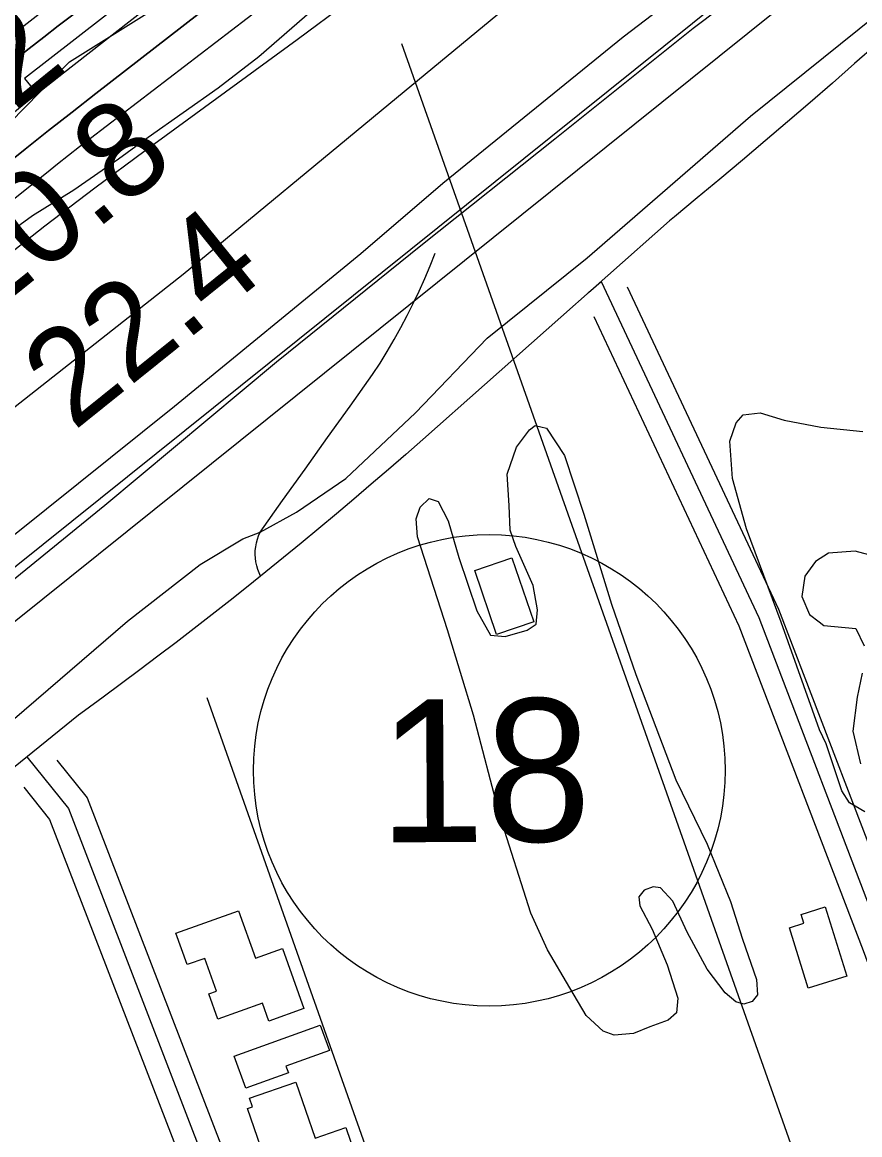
# Model space of a CAD drawing. Extents: x 3477039 to 3515015, y 546746 to 572297.
# Drawn here: x 3484941 to 3485527, y 557139 to 557918 of the extents above; entities that cross this region are included whole.
import ezdxf

# ---------------------------------------------------------------- set-up
doc = ezdxf.new("R2010")
doc.units = 0
for name, color, linetype in [('V-BLDG-OTLN', 7, 'Continuous'), ('V-FLOD-BASE', 7, 'Continuous'), ('V-LEVE-TOET', 7, 'Continuous'), ('V-RIVR-EDGE', 7, 'Continuous'), ('V-RIVR-RANG', 7, 'Continuous'), ('V-ROAD-CNTR', 7, 'Continuous'), ('V-ROAD-IDEN', 7, 'Continuous'), ('V-RRAP-RVMT', 7, 'Continuous'), ('V-SITE-VEGE', 7, 'Continuous'), ('V-SURV-LINE', 7, 'Continuous'), ('V-TOPO-BNDY', 7, 'Continuous'), ('V-TOPO-DPTH', 7, 'Continuous'), ('V-TOPO-MINR', 7, 'Continuous'), ('V-TOPO-SHOR', 7, 'Continuous'), ('V-TOPO-WATR', 7, 'Continuous')]:
    doc.layers.add(name, color=color, linetype=linetype)

msp = doc.modelspace()

# ---------------------------------------------------------------- linework, layer by layer
at = {"layer": 'V-BLDG-OTLN'}
for points in [[(3485283.35, 557542.59), (3485298.59, 557497.99), (3485272.67, 557489.12), (3485257.46, 557533.74)], [(3485122.78, 557269.24), (3485137.78, 557227.28), (3485113.31, 557218.53), (3485108.85, 557230.99), (3485077.6, 557219.82), (3485071.28, 557237.5), (3485076.62, 557239.4), (3485068.4, 557262.38), (3485056.16, 557258.01), (3485048.32, 557279.95), (3485092, 557295.56), (3485103.83, 557262.47)], [(3485490.73, 557241.57), (3485477.58, 557283.79), (3485487.6, 557286.91), (3485485.66, 557293.14), (3485502.6, 557298.41), (3485517.69, 557249.97)], [(3485089.11, 557193.89), (3485149.29, 557215.62), (3485155.68, 557197.92), (3485125.27, 557186.94), (3485126.92, 557182.36), (3485097.15, 557171.61)], [(3485132.18, 557175.7), (3485145.61, 557136.64), (3485167.1, 557144.03), (3485184.28, 557094.07), (3485158.98, 557085.37), (3485151.46, 557107.23), (3485108.02, 557092.28), (3485103.03, 557106.78), (3485114.4, 557110.7), (3485098.38, 557157.26), (3485101.96, 557158.49), (3485099.86, 557164.58)]]:
    msp.add_lwpolyline(points, close=True, dxfattribs=at)
at = {"layer": 'V-FLOD-BASE'}
for points in [[(3485220.79, 557762.28), (3485313.45, 557835.87), (3485410.06, 557913.32), (3485540.6, 558011.85), (3485641.12, 558089.25), (3485757.89, 558179.15), (3485873.19, 558268.09), (3485980.59, 558349.32), (3486112.11, 558447.84), (3486241.98, 558547.05), (3486333.15, 558618.71), (3486477.99, 558728.29), (3486601.68, 558825.44), (3486746.98, 558932.57), (3486845.49, 559006.1), (3486925.81, 559068.51), (3486930.14, 559071.98)], [(3484584.22, 557248.14), (3484688.48, 557328.62), (3484832.55, 557444.48), (3484998.53, 557579.59), (3485118.75, 557679.77), (3485220.79, 557762.28)]]:
    msp.add_lwpolyline(points, dxfattribs=at)
at = {"layer": 'V-LEVE-TOET'}
for points in [[(3486456.86, 558741.04), (3486355.83, 558662.18), (3486242.5, 558574.19), (3486130.68, 558490.09), (3485997.17, 558388.67), (3485870.56, 558293.51), (3485746.92, 558200.76), (3485632.6, 558112.3), (3485490.25, 558005.61), (3485361.16, 557907.07), (3485234.96, 557804.59), (3485177.75, 557755.47)], [(3485335.89, 557752.61), (3485450.33, 557851.82), (3485589.34, 557963.91), (3485712.53, 558059.6), (3485825.84, 558145.15), (3485938.64, 558229.72), (3486035.24, 558306.69), (3486124.88, 558372.01), (3486225.91, 558451.85), (3486325.89, 558525.84), (3486405.71, 558587.38), (3486526.4, 558677.73)], [(3485177.75, 557755.47), (3485047.19, 557648.63), (3484890.38, 557522.96), (3484715.65, 557381.18), (3484582.43, 557271.72)], [(3484585.77, 557146.25), (3484680.35, 557227.84), (3484803.91, 557327.41), (3484927.03, 557423.03), (3485014.46, 557498.33), (3485065.3, 557537.92), (3485095.06, 557555.9), (3485107.17, 557560.66), (3485132.55, 557574.72), (3485167.09, 557598.21), (3485215.99, 557644.12), (3485266.13, 557696.36), (3485335.89, 557752.61)]]:
    msp.add_lwpolyline(points, dxfattribs=at)
at = {"layer": 'V-RIVR-EDGE'}
msp.add_lwpolyline([(3484890.65, 557804.88), (3484973.7, 557889.92), (3485095.76, 557966.46)], dxfattribs=at)
at = {"layer": 'V-ROAD-CNTR'}
for points in [[(3485554.06, 557915.96), (3485538.61, 557902.23), (3485523.1, 557888.57), (3485507.53, 557874.96), (3485491.92, 557861.41), (3485476.25, 557847.92), (3485460.53, 557834.5), (3485444.76, 557821.13), (3485428.93, 557807.83), (3485413.06, 557794.59), (3485397.13, 557781.41), (3485393.58, 557778.48)], [(3485554.07, 557915.96), (3485538.61, 557902.23), (3485523.1, 557888.57), (3485507.53, 557874.96), (3485491.92, 557861.41), (3485476.25, 557847.92), (3485460.53, 557834.5), (3485444.76, 557821.13), (3485428.93, 557807.83), (3485413.06, 557794.59), (3485397.13, 557781.41), (3485393.58, 557778.48)], [(3485393.58, 557778.48), (3485221.07, 557625.62)], [(3485393.58, 557778.48), (3485221.07, 557625.62)], [(3485107.17, 557560.66), (3485122.93, 557582.74), (3485138.69, 557604.81), (3485154.43, 557626.88), (3485170.17, 557648.95), (3485185.88, 557671), (3485191.07, 557679.05), (3485196.08, 557687.2), (3485200.92, 557695.45), (3485205.57, 557703.8), (3485210.04, 557712.26), (3485214.33, 557720.8), (3485218.43, 557729.44), (3485222.34, 557738.16), (3485226.06, 557746.96), (3485229.59, 557755.84)], [(3485337.01, 557728.36), (3485345.71, 557736.07), (3485456.03, 557500.96), (3485543.19, 557273.24), (3485647.6, 556989.44), (3485682.98, 556885.11)], [(3485364.06, 557732.28), (3485469.84, 557506.83), (3485557.23, 557278.51), (3485581.03, 557213.83)], [(3485340.65, 557711.54), (3485442.21, 557495.08), (3485529.15, 557267.97), (3485633.45, 556984.44), (3485670.19, 556876.11)], [(3485221.07, 557625.62), (3485209.07, 557615.07), (3485197.02, 557604.58), (3485184.91, 557594.15), (3485172.76, 557583.79), (3485160.55, 557573.48), (3485148.29, 557563.23), (3485135.98, 557553.05), (3485123.62, 557542.93), (3485111.21, 557532.86), (3485098.75, 557522.87), (3485086.24, 557512.93), (3485073.68, 557503.06), (3485061.07, 557493.25), (3485048.41, 557483.5), (3485035.7, 557473.82), (3485022.94, 557464.2), (3485010.14, 557454.64), (3484997.29, 557445.15), (3484984.39, 557435.72), (3484980.03, 557432.56)], [(3485221.07, 557625.62), (3485209.07, 557615.07), (3485197.02, 557604.58), (3485184.91, 557594.15), (3485172.76, 557583.79), (3485160.55, 557573.48), (3485148.29, 557563.23), (3485135.98, 557553.05), (3485123.62, 557542.93), (3485111.21, 557532.86), (3485098.75, 557522.87), (3485086.24, 557512.93), (3485073.68, 557503.06), (3485061.07, 557493.25), (3485048.41, 557483.5), (3485035.7, 557473.82), (3485022.94, 557464.2), (3485010.14, 557454.64), (3484997.29, 557445.15), (3484984.39, 557435.72), (3484980.03, 557432.56)], [(3485107.47, 557529.87), (3485106.44, 557532.11), (3485105.5, 557534.62), (3485104.76, 557537.19), (3485104.22, 557539.81), (3485103.88, 557542.46), (3485103.74, 557545.14), (3485103.81, 557547.81), (3485104.08, 557550.47), (3485104.56, 557553.1), (3485105.23, 557555.68), (3485106.11, 557558.21), (3485107.17, 557560.66)], [(3484980.03, 557432.56), (3484518.89, 557058.78), (3484236.09, 556838.35), (3484046.58, 556689.65), (3483814.63, 556500.62), (3483673.47, 556390.54), (3483557.42, 556297.86)], [(3484980.03, 557432.56), (3484518.89, 557058.78), (3484236.09, 556838.35), (3484046.58, 556689.65), (3483814.63, 556500.62), (3483673.47, 556390.54), (3483557.42, 556297.86)], [(3484944.04, 557403.39), (3484973.04, 557367.16), (3485081.77, 557085.01), (3485183.38, 556803.77), (3485227.93, 556690.08)], [(3484965.06, 557401.12), (3484986.2, 557374.72), (3485095.82, 557090.25), (3485197.42, 556809.06), (3485241.9, 556695.55)], [(3484941.76, 557382.23), (3484959.88, 557359.6), (3485067.71, 557079.76), (3485169.34, 556798.49), (3485213.97, 556684.61)]]:
    msp.add_lwpolyline(points, dxfattribs=at)
at = {"layer": 'V-ROAD-IDEN'}
msp.add_circle((3485267.55, 557393.96), 165, dxfattribs=at)
msp.add_circle((3485267.55, 557393.96), 165, dxfattribs=at)
at = {"layer": 'V-RRAP-RVMT'}
for p, q in [((3485027.75, 557944.58), (3484942.35, 557878.28)), ((3484942.35, 557878.28), (3484948.53, 557870.42)), ((3484948.53, 557870.42), (3484839.81, 557786.06))]:
    msp.add_line(p, q, dxfattribs=at)
at = {"layer": 'V-SITE-VEGE'}
for points in [[(3486421.13, 558784.22), (3486273.99, 558672.86), (3486081.28, 558534.5), (3485962.85, 558432.76), (3485806.77, 558318.57), (3485661.94, 558214.22), (3485500.02, 558102.45), (3485360.42, 557995.1), (3485197.17, 557859.9), (3485053.34, 557740.89)], [(3484926.58, 557766.78), (3484947.87, 557782.35), (3484976.8, 557800.17), (3485008.12, 557822.07), (3485028.81, 557837.06), (3485077.87, 557871.64), (3485106.26, 557893.57), (3485143.57, 557925.95)], [(3485053.34, 557740.89), (3484892.56, 557614.45)], [(3485530.23, 557364.84), (3485519.6, 557371.23), (3485514.13, 557379.56), (3485503.28, 557412.43), (3485498.6, 557422.34), (3485471.83, 557497.59), (3485447.36, 557562.94), (3485437.71, 557598.17), (3485435.91, 557624.26), (3485440.34, 557637.28), (3485445.11, 557642.77), (3485456.98, 557644.28), (3485473.94, 557639.03), (3485499.59, 557634.12), (3485528.81, 557631.17)], [(3485536.54, 557543.79), (3485523.52, 557547.43), (3485504.94, 557545.97), (3485495.81, 557540.1), (3485488.24, 557529.88), (3485486.17, 557515.67), (3485491.62, 557502.99), (3485498.3, 557497.81), (3485501.63, 557495.36), (3485523.96, 557493.3), (3485529.8, 557481.01)], [(3485528.5, 557462.05), (3485524.83, 557445.08), (3485521.91, 557421.4), (3485527.29, 557398.44)]]:
    msp.add_lwpolyline(points, dxfattribs=at)
msp.add_lwpolyline([(3485296.64, 557294.05), (3485274.96, 557362.15), (3485256.45, 557432.61), (3485238.27, 557492.39), (3485217.36, 557557.33), (3485216.25, 557569.98), (3485219.07, 557578.26), (3485225.43, 557584.15), (3485231.74, 557582.13), (3485238.77, 557568.65), (3485246.11, 557542.92), (3485258.91, 557505.69), (3485268.43, 557488.52), (3485278.69, 557487.61), (3485293.98, 557492.03), (3485300.33, 557496.33), (3485301.19, 557506.21), (3485298.14, 557523.22), (3485286.06, 557550.56), (3485282.19, 557562.04), (3485281.51, 557579.44), (3485280.08, 557601.18), (3485286.52, 557620.1), (3485295.69, 557632.29), (3485299.66, 557635.43), (3485307.55, 557633.4), (3485320.07, 557614.35), (3485333.63, 557573.17), (3485352.98, 557510.22), (3485370.04, 557461.11), (3485398.01, 557387.43), (3485419.85, 557342.24), (3485436.18, 557302.23), (3485444.7, 557275.7), (3485454.4, 557247.58), (3485455.11, 557236.91), (3485451.53, 557232.19), (3485445.59, 557230.26), (3485440.07, 557231.87), (3485432.6, 557238.24), (3485420.07, 557254.92), (3485406.01, 557280.69), (3485395.88, 557302.49), (3485387.25, 557311.64), (3485382.11, 557312.46), (3485375.78, 557310.13), (3485372.19, 557305.41), (3485372.94, 557299.09), (3485381.52, 557282.83), (3485392.03, 557257.87), (3485399.39, 557234.51), (3485398.53, 557224.24), (3485392.57, 557219.14), (3485379.89, 557214.48), (3485368.4, 557209.82), (3485354.96, 557208.72), (3485347.08, 557211.53), (3485335.29, 557222.28), (3485323.96, 557241.72), (3485308.33, 557268.29)], close=True, dxfattribs=at)
at = {"layer": 'V-SURV-LINE'}
for points in [[(3484481.95, 557172.54), (3485468.62, 557964.49)], [(3484481.95, 557172.54), (3485468.62, 557964.49)], [(3485487.39, 557941.08), (3484500.72, 557149.14)], [(3485487.39, 557941.08), (3484500.72, 557149.14)]]:
    msp.add_lwpolyline(points, dxfattribs=at)
at = {"layer": 'V-TOPO-BNDY'}
msp.add_line((3485206.1, 557902.59), (3487242.45, 552142.95), dxfattribs=at)
at = {"layer": 'V-TOPO-DPTH'}
for points in [[(3486411.8, 559029.29), (3486399.14, 559019.49), (3486386.47, 559009.68), (3486373.82, 558999.86), (3486361.18, 558990.03), (3485654.48, 558440.05), (3485640.01, 558428.83), (3485625.53, 558417.64), (3485611, 558406.5), (3485596.46, 558395.38), (3484986.29, 557930.66), (3484976.09, 557922.85), (3484965.91, 557915.02), (3484955.75, 557907.15), (3484945.62, 557899.26), (3484935.53, 557891.3)], [(3484935.53, 557891.3), (3484945.62, 557899.26), (3484955.75, 557907.15), (3484965.91, 557915.02), (3484976.09, 557922.85), (3484986.29, 557930.66), (3485596.46, 558395.38), (3485611, 558406.5), (3485625.53, 558417.64), (3485640.01, 558428.83), (3485654.48, 558440.05), (3486361.18, 558990.03), (3486373.82, 558999.86), (3486386.47, 559009.68), (3486399.14, 559019.49), (3486411.8, 559029.29)], [(3486427.92, 558982.78), (3485958.25, 558617.51), (3485907.52, 558578.01), (3485856.82, 558538.49), (3485806.15, 558498.91), (3485755.52, 558459.29), (3485720.33, 558431.73), (3485687.27, 558405.93), (3485654.15, 558380.19), (3485620.96, 558354.56), (3485587.71, 558329.01), (3485573.56, 558318.17), (3485533.22, 558287.2), (3485492.92, 558256.19), (3485452.68, 558225.09), (3485412.49, 558193.95), (3484992.12, 557867.58), (3484975.59, 557854.67), (3484959.1, 557841.71), (3484942.69, 557828.65), (3484926.32, 557815.54)]]:
    msp.add_lwpolyline(points, dxfattribs=at)
at = {"layer": 'V-TOPO-MINR'}
for points in [[(3484924.17, 557901.59), (3485070.54, 558015.48), (3485147.92, 558075.55), (3485225.4, 558135.51), (3485303.01, 558195.29), (3485380.71, 558254.95), (3485600.22, 558423.11), (3485606.88, 558428.22), (3485613.53, 558433.33), (3485620.18, 558438.45), (3485626.83, 558443.57), (3485924.06, 558673.11), (3486007.96, 558737.73), (3486091.98, 558802.2), (3486176.17, 558866.44), (3486260.47, 558930.54), (3486422.84, 559053.66)], [(3484917.05, 557840.23), (3484943.28, 557861.28), (3484969.64, 557882.16), (3484996.09, 557902.94), (3485088.63, 557975.19), (3485161.5, 558031.9), (3485234.49, 558088.46), (3485307.66, 558144.78), (3485380.95, 558200.95), (3485592.06, 558362.22), (3485615.97, 558380.54), (3485639.84, 558398.92), (3485663.65, 558417.36), (3485687.42, 558435.86), (3485966.03, 558653.35), (3486046.9, 558716.42), (3486127.81, 558779.43), (3486208.78, 558842.35), (3486289.8, 558905.23), (3486394.75, 558986.58), (3486423.41, 559008.62)], [(3484926.32, 557815.54), (3484942.69, 557828.65), (3484959.1, 557841.71), (3484975.59, 557854.67), (3484992.12, 557867.58), (3485412.49, 558193.95), (3485452.68, 558225.09), (3485492.92, 558256.19), (3485533.22, 558287.2), (3485573.56, 558318.17), (3485587.71, 558329.01), (3485620.96, 558354.56), (3485654.15, 558380.19), (3485687.27, 558405.93), (3485720.33, 558431.73), (3485755.52, 558459.29), (3485806.15, 558498.91), (3485856.82, 558538.49), (3485907.52, 558578.01), (3485958.25, 558617.51), (3486427.92, 558982.78)], [(3484859.84, 557734.04), (3484957.63, 557812.24), (3484965.33, 557818.36), (3484973.05, 557824.45), (3484980.81, 557830.48), (3484988.59, 557836.49), (3485317.32, 558088.62), (3485376.15, 558133.7), (3485435.02, 558178.73), (3485493.93, 558223.69), (3485552.87, 558268.62), (3485661.99, 558351.69), (3485666.39, 558355.07), (3485670.76, 558358.47), (3485675.11, 558361.9), (3485679.44, 558365.36), (3485759.43, 558429.86), (3485803.81, 558465.49), (3485848.3, 558500.99), (3485892.95, 558536.29), (3485937.7, 558571.46), (3486458.99, 558979.25)], [(3484921.92, 557748.02), (3484956.59, 557774.96), (3484991.47, 557801.6), (3485026.7, 557827.8), (3485062.15, 557853.69), (3485097.67, 557879.5), (3485133.06, 557905.48), (3485168.26, 557931.72), (3485203.32, 557958.15), (3485655.19, 558301.36), (3485673.82, 558315.73), (3485692.31, 558330.27), (3485710.59, 558345.08), (3485728.72, 558360.07), (3486093.7, 558666.17), (3486158.83, 558720.34), (3486224.25, 558774.15), (3486290.11, 558827.42), (3486356.26, 558880.33), (3486478.22, 558977.05)]]:
    msp.add_lwpolyline(points, dxfattribs=at)
at = {"layer": 'V-TOPO-SHOR'}
msp.add_lwpolyline([(3485069.8, 557444.85), (3485370.72, 556593.48), (3485480.81, 556644.86)], dxfattribs=at)
at = {"layer": 'V-TOPO-WATR'}
msp.add_lwpolyline([(3484935.53, 557891.3), (3484945.62, 557899.26), (3484955.75, 557907.15), (3484965.91, 557915.02), (3484976.09, 557922.85), (3484986.29, 557930.66), (3485596.46, 558395.38), (3485611, 558406.5), (3485625.53, 558417.64), (3485640.01, 558428.83), (3485654.48, 558440.05), (3486361.18, 558990.03), (3486373.82, 558999.86), (3486386.47, 559009.68), (3486399.14, 559019.49), (3486411.8, 559029.29)], dxfattribs=at)

# ---------------------------------------------------------------- texts
at = {"layer": 'V-RIVR-RANG'}
for s, rotation, p in [('0.2', 39.08661, (3484877.28, 557807.12)), ('20.8', 38.79833, (3484913.83, 557708.75)), ('22.4', 38.79833, (3484976.69, 557630.97))]:
    msp.add_text(s, height=67, rotation=rotation, dxfattribs=at).set_placement(p)
at = {"layer": 'V-ROAD-IDEN'}
msp.add_text('18', height=100, rotation=0.34168, dxfattribs=at).set_placement((3485190.29, 557343.5))

doc.saveas('drawing.dxf')
